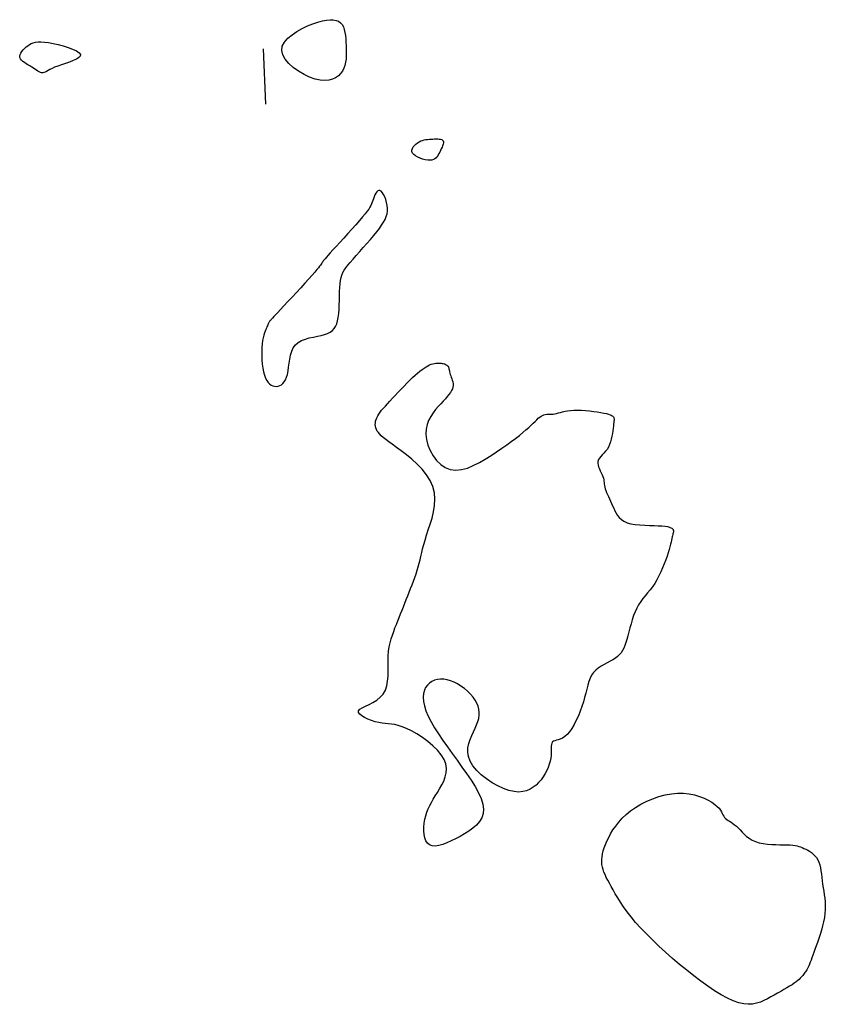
# Model space of a CAD drawing. Header units: millimetres. Extents: x 32690613 to 32693367, y 5343692 to 5344708.
# Tile 372 of 656: x 32692893 to 32692908, y 5343997 to 5344015. Entities that reach past the tile are written whole.
import ezdxf

# ---------------------------------------------------------------- set-up
doc = ezdxf.new("R2010")
doc.units = ezdxf.units.MM
doc.header["$LTSCALE"] = 20
doc.layers.add('02-DGM_HL_492.50', color=92, linetype='Continuous')

msp = doc.modelspace()

# ---------------------------------------------------------------- linework, layer by layer
at = {"layer": '02-DGM_HL_492.50', "elevation": 492.5, "flags": 128}
for points in [[(32692898.774, 5344014.866), (32692898.862, 5344014.897), (32692898.944, 5344014.92), (32692899.017, 5344014.934), (32692899.083, 5344014.941), (32692899.142, 5344014.939), (32692899.193, 5344014.929), (32692899.237, 5344014.911), (32692899.273, 5344014.886), (32692899.302, 5344014.852), (32692899.324, 5344014.811), (32692899.341, 5344014.764), (32692899.353, 5344014.711), (32692899.361, 5344014.655), (32692899.367, 5344014.596), (32692899.37, 5344014.535), (32692899.373, 5344014.472), (32692899.375, 5344014.41), (32692899.376, 5344014.348), (32692899.376, 5344014.287), (32692899.372, 5344014.227), (32692899.364, 5344014.17), (32692899.352, 5344014.114), (32692899.333, 5344014.061), (32692899.307, 5344014.011), (32692899.274, 5344013.965), (32692899.233, 5344013.924), (32692899.183, 5344013.89), (32692899.126, 5344013.863), (32692899.06, 5344013.846), (32692898.986, 5344013.84), (32692898.903, 5344013.847), (32692898.813, 5344013.867), (32692898.714, 5344013.902), (32692898.613, 5344013.95), (32692898.512, 5344014.008), (32692898.419, 5344014.076), (32692898.337, 5344014.149), (32692898.271, 5344014.227), (32692898.227, 5344014.306), (32692898.209, 5344014.385), (32692898.22, 5344014.462), (32692898.259, 5344014.535), (32692898.319, 5344014.604), (32692898.396, 5344014.669), (32692898.484, 5344014.728), (32692898.58, 5344014.781), (32692898.678, 5344014.827)], [(32692894.57, 5344014.313), (32692894.568, 5344014.282), (32692894.542, 5344014.254), (32692894.497, 5344014.226), (32692894.439, 5344014.2), (32692894.371, 5344014.174), (32692894.299, 5344014.15), (32692894.227, 5344014.126), (32692894.161, 5344014.102), (32692894.104, 5344014.079), (32692894.057, 5344014.057), (32692894.017, 5344014.037), (32692893.984, 5344014.019), (32692893.955, 5344014.003), (32692893.931, 5344013.991), (32692893.909, 5344013.983), (32692893.888, 5344013.98), (32692893.867, 5344013.982), (32692893.845, 5344013.988), (32692893.823, 5344013.998), (32692893.8, 5344014.011), (32692893.775, 5344014.027), (32692893.748, 5344014.045), (32692893.72, 5344014.064), (32692893.689, 5344014.084), (32692893.656, 5344014.103), (32692893.622, 5344014.123), (32692893.588, 5344014.143), (32692893.556, 5344014.164), (32692893.527, 5344014.185), (32692893.503, 5344014.207), (32692893.484, 5344014.231), (32692893.474, 5344014.256), (32692893.472, 5344014.282), (32692893.478, 5344014.31), (32692893.491, 5344014.338), (32692893.51, 5344014.367), (32692893.533, 5344014.395), (32692893.559, 5344014.421), (32692893.588, 5344014.447), (32692893.619, 5344014.47), (32692893.649, 5344014.491), (32692893.682, 5344014.508), (32692893.717, 5344014.522), (32692893.757, 5344014.533), (32692893.803, 5344014.539), (32692893.856, 5344014.54), (32692893.919, 5344014.536), (32692893.992, 5344014.526), (32692894.075, 5344014.511), (32692894.166, 5344014.49), (32692894.259, 5344014.466), (32692894.348, 5344014.438), (32692894.429, 5344014.407), (32692894.496, 5344014.376), (32692894.545, 5344014.344)], [(32692900.692, 5344012.731), (32692900.722, 5344012.746), (32692900.753, 5344012.757), (32692900.784, 5344012.766), (32692900.815, 5344012.772), (32692900.846, 5344012.776), (32692900.878, 5344012.779), (32692900.909, 5344012.781), (32692900.94, 5344012.782), (32692900.971, 5344012.783), (32692901.001, 5344012.784), (32692901.03, 5344012.784), (32692901.057, 5344012.782), (32692901.081, 5344012.778), (32692901.101, 5344012.771), (32692901.116, 5344012.761), (32692901.127, 5344012.748), (32692901.131, 5344012.731), (32692901.131, 5344012.71), (32692901.126, 5344012.686), (32692901.118, 5344012.66), (32692901.107, 5344012.632), (32692901.094, 5344012.604), (32692901.08, 5344012.574), (32692901.065, 5344012.545), (32692901.051, 5344012.517), (32692901.036, 5344012.49), (32692901.02, 5344012.466), (32692901.001, 5344012.444), (32692900.98, 5344012.425), (32692900.955, 5344012.411), (32692900.925, 5344012.401), (32692900.89, 5344012.397), (32692900.849, 5344012.398), (32692900.804, 5344012.405), (32692900.757, 5344012.417), (32692900.711, 5344012.433), (32692900.667, 5344012.452), (32692900.628, 5344012.475), (32692900.597, 5344012.499), (32692900.575, 5344012.526), (32692900.564, 5344012.554), (32692900.563, 5344012.583), (32692900.571, 5344012.611), (32692900.586, 5344012.639), (32692900.607, 5344012.666), (32692900.633, 5344012.69), (32692900.661, 5344012.712)], [(32692898.985, 5344009.245), (32692899.039, 5344009.265), (32692899.086, 5344009.289), (32692899.125, 5344009.318), (32692899.157, 5344009.352), (32692899.183, 5344009.392), (32692899.204, 5344009.439), (32692899.22, 5344009.493), (32692899.231, 5344009.555), (32692899.24, 5344009.625), (32692899.245, 5344009.701), (32692899.249, 5344009.781), (32692899.251, 5344009.863), (32692899.253, 5344009.945), (32692899.255, 5344010.024), (32692899.258, 5344010.098), (32692899.263, 5344010.165), (32692899.27, 5344010.223), (32692899.281, 5344010.275), (32692899.295, 5344010.321), (32692899.314, 5344010.364), (32692899.338, 5344010.407), (32692899.368, 5344010.45), (32692899.404, 5344010.498), (32692899.448, 5344010.55), (32692899.5, 5344010.61), (32692899.557, 5344010.675), (32692899.619, 5344010.745), (32692899.684, 5344010.818), (32692899.749, 5344010.892), (32692899.812, 5344010.965), (32692899.872, 5344011.036), (32692899.927, 5344011.103), (32692899.975, 5344011.165), (32692900.016, 5344011.222), (32692900.051, 5344011.276), (32692900.078, 5344011.327), (32692900.099, 5344011.377), (32692900.113, 5344011.427), (32692900.121, 5344011.476), (32692900.122, 5344011.527), (32692900.117, 5344011.58), (32692900.106, 5344011.633), (32692900.091, 5344011.685), (32692900.073, 5344011.733), (32692900.052, 5344011.776), (32692900.03, 5344011.811), (32692900.007, 5344011.837), (32692899.985, 5344011.851), (32692899.964, 5344011.853), (32692899.944, 5344011.844), (32692899.926, 5344011.825), (32692899.909, 5344011.799), (32692899.893, 5344011.769), (32692899.879, 5344011.735), (32692899.866, 5344011.701), (32692899.854, 5344011.668), (32692899.843, 5344011.637), (32692899.832, 5344011.609), (32692899.819, 5344011.58), (32692899.802, 5344011.549), (32692899.781, 5344011.515), (32692899.752, 5344011.475), (32692899.716, 5344011.428), (32692899.67, 5344011.372), (32692899.614, 5344011.306), (32692899.549, 5344011.232), (32692899.478, 5344011.153), (32692899.405, 5344011.072), (32692899.331, 5344010.99), (32692899.26, 5344010.912), (32692899.193, 5344010.84), (32692899.135, 5344010.775), (32692899.087, 5344010.722), (32692899.048, 5344010.678), (32692899.017, 5344010.643), (32692898.993, 5344010.615), (32692898.975, 5344010.593), (32692898.961, 5344010.575), (32692898.95, 5344010.56), (32692898.941, 5344010.547), (32692898.933, 5344010.534), (32692898.924, 5344010.519), (32692898.912, 5344010.502), (32692898.895, 5344010.481), (32692898.874, 5344010.453), (32692898.844, 5344010.418), (32692898.806, 5344010.373), (32692898.757, 5344010.318), (32692898.697, 5344010.25), (32692898.628, 5344010.174), (32692898.553, 5344010.091), (32692898.475, 5344010.006), (32692898.396, 5344009.921), (32692898.32, 5344009.839), (32692898.25, 5344009.763), (32692898.188, 5344009.697), (32692898.138, 5344009.644), (32692898.098, 5344009.601), (32692898.067, 5344009.568), (32692898.043, 5344009.543), (32692898.025, 5344009.524), (32692898.013, 5344009.51), (32692898.004, 5344009.499), (32692897.996, 5344009.49), (32692897.99, 5344009.481), (32692897.984, 5344009.471), (32692897.978, 5344009.46), (32692897.973, 5344009.449), (32692897.966, 5344009.435), (32692897.959, 5344009.42), (32692897.951, 5344009.403), (32692897.942, 5344009.384), (32692897.931, 5344009.362), (32692897.919, 5344009.336), (32692897.907, 5344009.306), (32692897.895, 5344009.272), (32692897.883, 5344009.232), (32692897.872, 5344009.187), (32692897.863, 5344009.135), (32692897.855, 5344009.076), (32692897.851, 5344009.009), (32692897.848, 5344008.938), (32692897.849, 5344008.862), (32692897.852, 5344008.785), (32692897.858, 5344008.71), (32692897.867, 5344008.636), (32692897.88, 5344008.568), (32692897.896, 5344008.507), (32692897.916, 5344008.455), (32692897.938, 5344008.412), (32692897.964, 5344008.377), (32692897.991, 5344008.35), (32692898.02, 5344008.329), (32692898.05, 5344008.316), (32692898.081, 5344008.309), (32692898.113, 5344008.307), (32692898.144, 5344008.311), (32692898.174, 5344008.321), (32692898.203, 5344008.337), (32692898.23, 5344008.359), (32692898.256, 5344008.388), (32692898.278, 5344008.425), (32692898.297, 5344008.47), (32692898.313, 5344008.524), (32692898.324, 5344008.586), (32692898.334, 5344008.654), (32692898.343, 5344008.726), (32692898.354, 5344008.8), (32692898.369, 5344008.872), (32692898.39, 5344008.941), (32692898.419, 5344009.004), (32692898.458, 5344009.058), (32692898.509, 5344009.101), (32692898.569, 5344009.135), (32692898.637, 5344009.161), (32692898.708, 5344009.182), (32692898.781, 5344009.199), (32692898.853, 5344009.214), (32692898.922, 5344009.229)], [(32692901.707, 5344002.121), (32692901.733, 5344002.183), (32692901.754, 5344002.242), (32692901.77, 5344002.299), (32692901.779, 5344002.355), (32692901.781, 5344002.41), (32692901.775, 5344002.464), (32692901.762, 5344002.518), (32692901.739, 5344002.572), (32692901.708, 5344002.628), (32692901.668, 5344002.684), (32692901.621, 5344002.738), (32692901.568, 5344002.791), (32692901.511, 5344002.84), (32692901.45, 5344002.885), (32692901.388, 5344002.924), (32692901.324, 5344002.957), (32692901.26, 5344002.981), (32692901.198, 5344002.998), (32692901.137, 5344003.008), (32692901.079, 5344003.009), (32692901.023, 5344003.003), (32692900.971, 5344002.99), (32692900.923, 5344002.968), (32692900.88, 5344002.939), (32692900.842, 5344002.903), (32692900.811, 5344002.858), (32692900.788, 5344002.807), (32692900.773, 5344002.747), (32692900.767, 5344002.681), (32692900.772, 5344002.607), (32692900.788, 5344002.525), (32692900.816, 5344002.436), (32692900.857, 5344002.34), (32692900.91, 5344002.238), (32692900.973, 5344002.13), (32692901.044, 5344002.018), (32692901.122, 5344001.902), (32692901.205, 5344001.783), (32692901.291, 5344001.662), (32692901.379, 5344001.541), (32692901.467, 5344001.419), (32692901.552, 5344001.299), (32692901.632, 5344001.181), (32692901.704, 5344001.066), (32692901.765, 5344000.955), (32692901.813, 5344000.85), (32692901.845, 5344000.75), (32692901.858, 5344000.659), (32692901.852, 5344000.576), (32692901.826, 5344000.5), (32692901.785, 5344000.432), (32692901.731, 5344000.369), (32692901.666, 5344000.312), (32692901.593, 5344000.259), (32692901.514, 5344000.21), (32692901.433, 5344000.164), (32692901.352, 5344000.121), (32692901.271, 5344000.081), (32692901.193, 5344000.046), (32692901.119, 5344000.018), (32692901.05, 5343999.999), (32692900.986, 5343999.99), (32692900.93, 5343999.993), (32692900.883, 5344000.009), (32692900.845, 5344000.04), (32692900.817, 5344000.083), (32692900.796, 5344000.136), (32692900.784, 5344000.197), (32692900.779, 5344000.264), (32692900.78, 5344000.334), (32692900.786, 5344000.404), (32692900.798, 5344000.473), (32692900.814, 5344000.538), (32692900.835, 5344000.601), (32692900.859, 5344000.661), (32692900.886, 5344000.72), (32692900.916, 5344000.778), (32692900.95, 5344000.837), (32692900.986, 5344000.897), (32692901.024, 5344000.96), (32692901.063, 5344001.026), (32692901.102, 5344001.094), (32692901.137, 5344001.166), (32692901.164, 5344001.24), (32692901.182, 5344001.316), (32692901.187, 5344001.394), (32692901.175, 5344001.475), (32692901.145, 5344001.557), (32692901.094, 5344001.64), (32692901.025, 5344001.723), (32692900.942, 5344001.804), (32692900.85, 5344001.881), (32692900.752, 5344001.953), (32692900.653, 5344002.017), (32692900.557, 5344002.072), (32692900.467, 5344002.117), (32692900.387, 5344002.149), (32692900.316, 5344002.172), (32692900.252, 5344002.186), (32692900.193, 5344002.195), (32692900.136, 5344002.2), (32692900.081, 5344002.205), (32692900.023, 5344002.212), (32692899.963, 5344002.222), (32692899.897, 5344002.238), (32692899.831, 5344002.26), (32692899.766, 5344002.285), (32692899.706, 5344002.314), (32692899.656, 5344002.344), (32692899.619, 5344002.376), (32692899.599, 5344002.407), (32692899.6, 5344002.437), (32692899.623, 5344002.466), (32692899.665, 5344002.493), (32692899.722, 5344002.522), (32692899.788, 5344002.553), (32692899.858, 5344002.589), (32692899.927, 5344002.631), (32692899.991, 5344002.681), (32692900.044, 5344002.74), (32692900.083, 5344002.809), (32692900.109, 5344002.888), (32692900.124, 5344002.973), (32692900.132, 5344003.064), (32692900.134, 5344003.157), (32692900.134, 5344003.25), (32692900.133, 5344003.343), (32692900.135, 5344003.431), (32692900.142, 5344003.515), (32692900.154, 5344003.593), (32692900.169, 5344003.668), (32692900.188, 5344003.738), (32692900.209, 5344003.806), (32692900.233, 5344003.872), (32692900.257, 5344003.936), (32692900.282, 5344004), (32692900.308, 5344004.064), (32692900.333, 5344004.127), (32692900.358, 5344004.191), (32692900.384, 5344004.255), (32692900.41, 5344004.319), (32692900.435, 5344004.384), (32692900.461, 5344004.449), (32692900.487, 5344004.515), (32692900.514, 5344004.581), (32692900.54, 5344004.648), (32692900.566, 5344004.714), (32692900.591, 5344004.781), (32692900.615, 5344004.847), (32692900.638, 5344004.913), (32692900.659, 5344004.978), (32692900.678, 5344005.042), (32692900.694, 5344005.105), (32692900.71, 5344005.167), (32692900.725, 5344005.231), (32692900.74, 5344005.298), (32692900.757, 5344005.368), (32692900.777, 5344005.443), (32692900.8, 5344005.524), (32692900.827, 5344005.612), (32692900.859, 5344005.709), (32692900.893, 5344005.813), (32692900.926, 5344005.922), (32692900.954, 5344006.035), (32692900.973, 5344006.15), (32692900.979, 5344006.266), (32692900.971, 5344006.382), (32692900.943, 5344006.494), (32692900.894, 5344006.603), (32692900.827, 5344006.708), (32692900.746, 5344006.807), (32692900.655, 5344006.9), (32692900.559, 5344006.987), (32692900.462, 5344007.067), (32692900.368, 5344007.139), (32692900.282, 5344007.202), (32692900.208, 5344007.258), (32692900.144, 5344007.305), (32692900.091, 5344007.346), (32692900.046, 5344007.382), (32692900.009, 5344007.414), (32692899.98, 5344007.443), (32692899.956, 5344007.47), (32692899.937, 5344007.497), (32692899.922, 5344007.525), (32692899.912, 5344007.554), (32692899.905, 5344007.584), (32692899.901, 5344007.614), (32692899.902, 5344007.645), (32692899.907, 5344007.676), (32692899.915, 5344007.707), (32692899.928, 5344007.739), (32692899.944, 5344007.771), (32692899.964, 5344007.804), (32692899.988, 5344007.837), (32692900.016, 5344007.873), (32692900.048, 5344007.91), (32692900.084, 5344007.95), (32692900.123, 5344007.993), (32692900.166, 5344008.04), (32692900.213, 5344008.091), (32692900.263, 5344008.144), (32692900.314, 5344008.199), (32692900.367, 5344008.255), (32692900.421, 5344008.311), (32692900.474, 5344008.365), (32692900.525, 5344008.417), (32692900.575, 5344008.465), (32692900.622, 5344008.508), (32692900.666, 5344008.547), (32692900.707, 5344008.581), (32692900.746, 5344008.611), (32692900.783, 5344008.637), (32692900.818, 5344008.66), (32692900.851, 5344008.678), (32692900.883, 5344008.694), (32692900.913, 5344008.706), (32692900.942, 5344008.715), (32692900.969, 5344008.722), (32692900.995, 5344008.726), (32692901.02, 5344008.728), (32692901.044, 5344008.729), (32692901.067, 5344008.728), (32692901.089, 5344008.726), (32692901.11, 5344008.722), (32692901.13, 5344008.718), (32692901.149, 5344008.713), (32692901.166, 5344008.707), (32692901.182, 5344008.699), (32692901.196, 5344008.69), (32692901.207, 5344008.68), (32692901.217, 5344008.669), (32692901.224, 5344008.656), (32692901.229, 5344008.641), (32692901.233, 5344008.625), (32692901.237, 5344008.608), (32692901.24, 5344008.589), (32692901.244, 5344008.569), (32692901.249, 5344008.547), (32692901.255, 5344008.524), (32692901.264, 5344008.499), (32692901.274, 5344008.472), (32692901.284, 5344008.444), (32692901.293, 5344008.416), (32692901.301, 5344008.386), (32692901.306, 5344008.355), (32692901.307, 5344008.324), (32692901.303, 5344008.293), (32692901.294, 5344008.261), (32692901.278, 5344008.229), (32692901.258, 5344008.195), (32692901.233, 5344008.16), (32692901.202, 5344008.123), (32692901.168, 5344008.083), (32692901.129, 5344008.039), (32692901.085, 5344007.993), (32692901.039, 5344007.942), (32692900.991, 5344007.887), (32692900.945, 5344007.827), (32692900.902, 5344007.761), (32692900.865, 5344007.69), (32692900.836, 5344007.614), (32692900.819, 5344007.53), (32692900.815, 5344007.44), (32692900.827, 5344007.343), (32692900.853, 5344007.244), (32692900.893, 5344007.145), (32692900.945, 5344007.05), (32692901.009, 5344006.965), (32692901.083, 5344006.893), (32692901.166, 5344006.837), (32692901.257, 5344006.802), (32692901.355, 5344006.791), (32692901.458, 5344006.801), (32692901.565, 5344006.829), (32692901.673, 5344006.872), (32692901.782, 5344006.926), (32692901.89, 5344006.988), (32692901.995, 5344007.054), (32692902.095, 5344007.121), (32692902.19, 5344007.186), (32692902.278, 5344007.248), (32692902.36, 5344007.308), (32692902.435, 5344007.365), (32692902.505, 5344007.419), (32692902.568, 5344007.47), (32692902.625, 5344007.517), (32692902.675, 5344007.562), (32692902.719, 5344007.602), (32692902.757, 5344007.64), (32692902.791, 5344007.673), (32692902.821, 5344007.703), (32692902.848, 5344007.729), (32692902.873, 5344007.751), (32692902.898, 5344007.768), (32692902.922, 5344007.782), (32692902.947, 5344007.791), (32692902.973, 5344007.797), (32692903, 5344007.801), (32692903.027, 5344007.802), (32692903.056, 5344007.803), (32692903.085, 5344007.804), (32692903.115, 5344007.806), (32692903.146, 5344007.81), (32692903.178, 5344007.817), (32692903.212, 5344007.825), (32692903.248, 5344007.835), (32692903.288, 5344007.845), (32692903.331, 5344007.855), (32692903.378, 5344007.863), (32692903.432, 5344007.87), (32692903.491, 5344007.874), (32692903.556, 5344007.875), (32692903.626, 5344007.873), (32692903.699, 5344007.868), (32692903.773, 5344007.861), (32692903.845, 5344007.853), (32692903.914, 5344007.844), (32692903.977, 5344007.833), (32692904.032, 5344007.823), (32692904.078, 5344007.813), (32692904.115, 5344007.803), (32692904.145, 5344007.794), (32692904.168, 5344007.784), (32692904.185, 5344007.774), (32692904.197, 5344007.765), (32692904.205, 5344007.755), (32692904.211, 5344007.745), (32692904.215, 5344007.734), (32692904.217, 5344007.722), (32692904.217, 5344007.709), (32692904.217, 5344007.693), (32692904.215, 5344007.674), (32692904.212, 5344007.65), (32692904.209, 5344007.622), (32692904.205, 5344007.588), (32692904.2, 5344007.548), (32692904.195, 5344007.502), (32692904.188, 5344007.454), (32692904.179, 5344007.403), (32692904.168, 5344007.352), (32692904.154, 5344007.301), (32692904.137, 5344007.253), (32692904.116, 5344007.208), (32692904.09, 5344007.167), (32692904.062, 5344007.131), (32692904.033, 5344007.098), (32692904.004, 5344007.068), (32692903.978, 5344007.039), (32692903.955, 5344007.01), (32692903.937, 5344006.981), (32692903.927, 5344006.95), (32692903.924, 5344006.917), (32692903.929, 5344006.883), (32692903.939, 5344006.848), (32692903.952, 5344006.812), (32692903.968, 5344006.776), (32692903.985, 5344006.741), (32692904.001, 5344006.707), (32692904.014, 5344006.675), (32692904.024, 5344006.646), (32692904.031, 5344006.618), (32692904.035, 5344006.591), (32692904.038, 5344006.565), (32692904.041, 5344006.539), (32692904.045, 5344006.512), (32692904.05, 5344006.485), (32692904.057, 5344006.455), (32692904.068, 5344006.423), (32692904.082, 5344006.388), (32692904.097, 5344006.352), (32692904.115, 5344006.313), (32692904.134, 5344006.273), (32692904.153, 5344006.232), (32692904.173, 5344006.189), (32692904.192, 5344006.145), (32692904.211, 5344006.1), (32692904.231, 5344006.056), (32692904.253, 5344006.012), (32692904.279, 5344005.97), (32692904.311, 5344005.931), (32692904.349, 5344005.896), (32692904.397, 5344005.865), (32692904.454, 5344005.84), (32692904.523, 5344005.821), (32692904.601, 5344005.808), (32692904.685, 5344005.799), (32692904.771, 5344005.793), (32692904.857, 5344005.79), (32692904.94, 5344005.787), (32692905.016, 5344005.785), (32692905.083, 5344005.781), (32692905.139, 5344005.776), (32692905.183, 5344005.768), (32692905.218, 5344005.759), (32692905.244, 5344005.749), (32692905.263, 5344005.739), (32692905.276, 5344005.728), (32692905.284, 5344005.717), (32692905.289, 5344005.706), (32692905.292, 5344005.697), (32692905.293, 5344005.687), (32692905.292, 5344005.677), (32692905.29, 5344005.667), (32692905.287, 5344005.655), (32692905.283, 5344005.641), (32692905.278, 5344005.625), (32692905.274, 5344005.605), (32692905.269, 5344005.583), (32692905.263, 5344005.556), (32692905.257, 5344005.525), (32692905.249, 5344005.489), (32692905.24, 5344005.449), (32692905.228, 5344005.403), (32692905.214, 5344005.352), (32692905.197, 5344005.295), (32692905.176, 5344005.232), (32692905.152, 5344005.165), (32692905.126, 5344005.094), (32692905.096, 5344005.021), (32692905.064, 5344004.948), (32692905.029, 5344004.877), (32692904.991, 5344004.807), (32692904.952, 5344004.742), (32692904.91, 5344004.682), (32692904.868, 5344004.625), (32692904.825, 5344004.572), (32692904.782, 5344004.519), (32692904.74, 5344004.467), (32692904.699, 5344004.413), (32692904.662, 5344004.356), (32692904.627, 5344004.295), (32692904.597, 5344004.228), (32692904.569, 5344004.158), (32692904.545, 5344004.084), (32692904.524, 5344004.01), (32692904.504, 5344003.936), (32692904.485, 5344003.863), (32692904.468, 5344003.794), (32692904.451, 5344003.729), (32692904.433, 5344003.671), (32692904.415, 5344003.618), (32692904.395, 5344003.571), (32692904.373, 5344003.527), (32692904.347, 5344003.488), (32692904.317, 5344003.453), (32692904.282, 5344003.42), (32692904.242, 5344003.39), (32692904.196, 5344003.361), (32692904.145, 5344003.333), (32692904.092, 5344003.305), (32692904.037, 5344003.275), (32692903.984, 5344003.244), (32692903.932, 5344003.21), (32692903.885, 5344003.171), (32692903.845, 5344003.128), (32692903.811, 5344003.079), (32692903.784, 5344003.024), (32692903.761, 5344002.964), (32692903.741, 5344002.9), (32692903.724, 5344002.83), (32692903.706, 5344002.757), (32692903.686, 5344002.679), (32692903.664, 5344002.599), (32692903.637, 5344002.515), (32692903.606, 5344002.43), (32692903.572, 5344002.345), (32692903.535, 5344002.264), (32692903.495, 5344002.187), (32692903.454, 5344002.118), (32692903.412, 5344002.057), (32692903.369, 5344002.008), (32692903.327, 5344001.971), (32692903.286, 5344001.944), (32692903.246, 5344001.926), (32692903.209, 5344001.913), (32692903.175, 5344001.904), (32692903.146, 5344001.896), (32692903.122, 5344001.886), (32692903.104, 5344001.872), (32692903.092, 5344001.853), (32692903.085, 5344001.828), (32692903.082, 5344001.798), (32692903.082, 5344001.762), (32692903.082, 5344001.722), (32692903.082, 5344001.678), (32692903.079, 5344001.63), (32692903.073, 5344001.579), (32692903.063, 5344001.526), (32692903.047, 5344001.47), (32692903.026, 5344001.413), (32692903, 5344001.356), (32692902.97, 5344001.299), (32692902.936, 5344001.244), (32692902.897, 5344001.19), (32692902.854, 5344001.14), (32692902.807, 5344001.093), (32692902.755, 5344001.052), (32692902.699, 5344001.017), (32692902.636, 5344000.991), (32692902.567, 5344000.974), (32692902.492, 5344000.967), (32692902.409, 5344000.974), (32692902.318, 5344000.994), (32692902.219, 5344001.029), (32692902.116, 5344001.077), (32692902.012, 5344001.136), (32692901.911, 5344001.204), (32692901.817, 5344001.279), (32692901.734, 5344001.359), (32692901.664, 5344001.442), (32692901.613, 5344001.525), (32692901.583, 5344001.607), (32692901.571, 5344001.687), (32692901.575, 5344001.766), (32692901.591, 5344001.842), (32692901.615, 5344001.916), (32692901.645, 5344001.987), (32692901.676, 5344002.056)], [(32692907.051, 5343997.259), (32692906.989, 5343997.226), (32692906.927, 5343997.194), (32692906.862, 5343997.167), (32692906.795, 5343997.145), (32692906.723, 5343997.131), (32692906.645, 5343997.126), (32692906.562, 5343997.133), (32692906.471, 5343997.153), (32692906.372, 5343997.188), (32692906.266, 5343997.237), (32692906.153, 5343997.298), (32692906.035, 5343997.371), (32692905.913, 5343997.453), (32692905.787, 5343997.543), (32692905.66, 5343997.64), (32692905.531, 5343997.742), (32692905.402, 5343997.848), (32692905.274, 5343997.957), (32692905.149, 5343998.068), (32692905.027, 5343998.179), (32692904.911, 5343998.29), (32692904.801, 5343998.399), (32692904.7, 5343998.506), (32692904.607, 5343998.609), (32692904.525, 5343998.708), (32692904.452, 5343998.801), (32692904.389, 5343998.89), (32692904.332, 5343998.974), (32692904.283, 5343999.053), (32692904.239, 5343999.126), (32692904.2, 5343999.195), (32692904.165, 5343999.259), (32692904.133, 5343999.318), (32692904.103, 5343999.372), (32692904.077, 5343999.423), (32692904.054, 5343999.472), (32692904.035, 5343999.518), (32692904.019, 5343999.563), (32692904.007, 5343999.608), (32692903.999, 5343999.653), (32692903.995, 5343999.699), (32692903.996, 5343999.747), (32692904, 5343999.796), (32692904.009, 5343999.848), (32692904.022, 5343999.902), (32692904.04, 5343999.958), (32692904.062, 5344000.017), (32692904.088, 5344000.079), (32692904.12, 5344000.144), (32692904.156, 5344000.212), (32692904.198, 5344000.281), (32692904.247, 5344000.351), (32692904.302, 5344000.422), (32692904.365, 5344000.491), (32692904.437, 5344000.559), (32692904.517, 5344000.625), (32692904.607, 5344000.688), (32692904.704, 5344000.746), (32692904.808, 5344000.799), (32692904.916, 5344000.846), (32692905.028, 5344000.885), (32692905.14, 5344000.915), (32692905.253, 5344000.936), (32692905.364, 5344000.946), (32692905.471, 5344000.945), (32692905.574, 5344000.933), (32692905.671, 5344000.913), (32692905.762, 5344000.886), (32692905.845, 5344000.854), (32692905.92, 5344000.818), (32692905.985, 5344000.781), (32692906.039, 5344000.743), (32692906.082, 5344000.707), (32692906.115, 5344000.672), (32692906.14, 5344000.639), (32692906.159, 5344000.608), (32692906.174, 5344000.579), (32692906.187, 5344000.552), (32692906.2, 5344000.528), (32692906.215, 5344000.507), (32692906.233, 5344000.488), (32692906.255, 5344000.47), (32692906.279, 5344000.454), (32692906.306, 5344000.437), (32692906.335, 5344000.419), (32692906.366, 5344000.399), (32692906.397, 5344000.376), (32692906.43, 5344000.348), (32692906.462, 5344000.316), (32692906.496, 5344000.28), (32692906.532, 5344000.242), (32692906.571, 5344000.203), (32692906.614, 5344000.164), (32692906.661, 5344000.129), (32692906.714, 5344000.097), (32692906.774, 5344000.07), (32692906.841, 5344000.05), (32692906.913, 5344000.035), (32692906.989, 5344000.025), (32692907.067, 5344000.019), (32692907.143, 5344000.016), (32692907.217, 5344000.014), (32692907.286, 5344000.013), (32692907.349, 5344000.011), (32692907.403, 5344000.009), (32692907.45, 5344000.005), (32692907.49, 5343999.999), (32692907.526, 5343999.992), (32692907.559, 5343999.983), (32692907.59, 5343999.973), (32692907.62, 5343999.961), (32692907.651, 5343999.947), (32692907.684, 5343999.932), (32692907.718, 5343999.915), (32692907.752, 5343999.895), (32692907.786, 5343999.872), (32692907.819, 5343999.845), (32692907.85, 5343999.815), (32692907.878, 5343999.78), (32692907.901, 5343999.741), (32692907.921, 5343999.697), (32692907.936, 5343999.648), (32692907.948, 5343999.595), (32692907.958, 5343999.54), (32692907.966, 5343999.481), (32692907.973, 5343999.421), (32692907.98, 5343999.359), (32692907.988, 5343999.297), (32692907.998, 5343999.235), (32692908.008, 5343999.172), (32692908.018, 5343999.109), (32692908.026, 5343999.045), (32692908.033, 5343998.979), (32692908.036, 5343998.912), (32692908.036, 5343998.843), (32692908.031, 5343998.771), (32692908.021, 5343998.696), (32692908.006, 5343998.62), (32692907.988, 5343998.543), (32692907.966, 5343998.466), (32692907.943, 5343998.39), (32692907.918, 5343998.317), (32692907.894, 5343998.247), (32692907.871, 5343998.181), (32692907.849, 5343998.12), (32692907.829, 5343998.064), (32692907.811, 5343998.013), (32692907.794, 5343997.967), (32692907.778, 5343997.925), (32692907.764, 5343997.887), (32692907.75, 5343997.853), (32692907.737, 5343997.823), (32692907.724, 5343997.797), (32692907.712, 5343997.773), (32692907.7, 5343997.752), (32692907.689, 5343997.733), (32692907.677, 5343997.715), (32692907.666, 5343997.699), (32692907.654, 5343997.683), (32692907.643, 5343997.667), (32692907.63, 5343997.65), (32692907.617, 5343997.633), (32692907.602, 5343997.616), (32692907.585, 5343997.597), (32692907.564, 5343997.577), (32692907.54, 5343997.555), (32692907.511, 5343997.532), (32692907.476, 5343997.507), (32692907.436, 5343997.481), (32692907.391, 5343997.452), (32692907.341, 5343997.422), (32692907.288, 5343997.391), (32692907.231, 5343997.359), (32692907.172, 5343997.326), (32692907.112, 5343997.293)]]:
    msp.add_lwpolyline(points, close=True, dxfattribs=at)
msp.add_lwpolyline([(32692897.874, 5344014.414), (32692897.913, 5344013.415)], dxfattribs=at)

doc.saveas('drawing.dxf')
